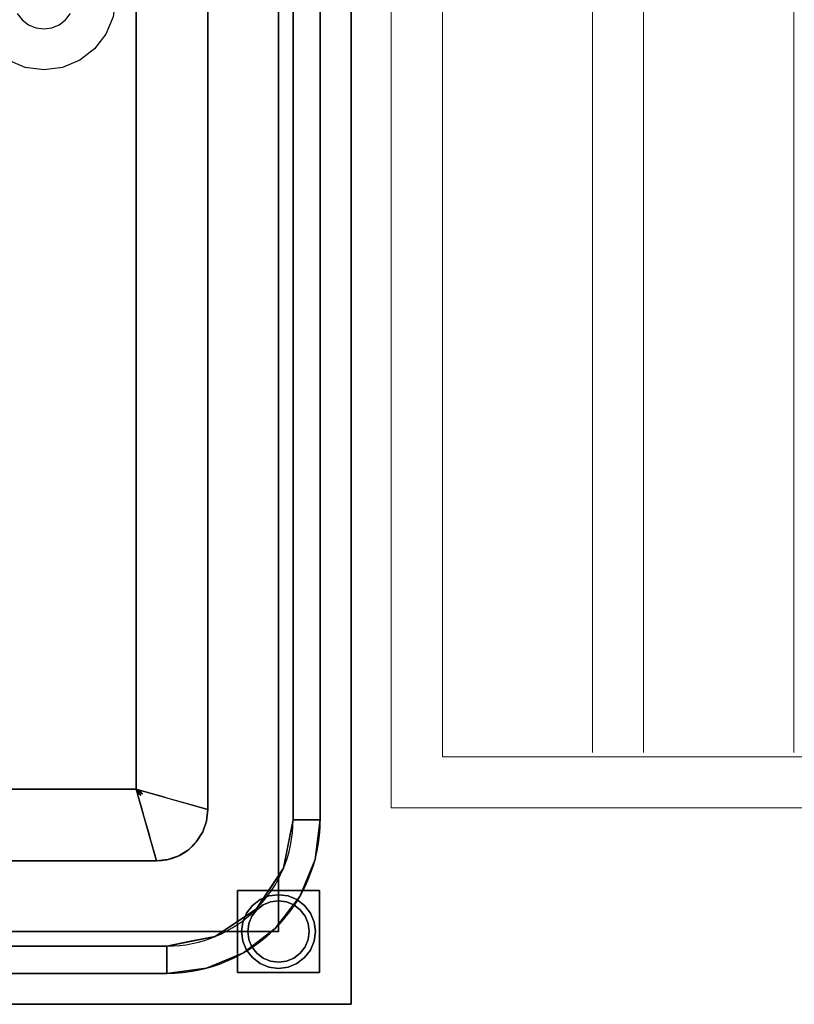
# Model space of a CAD drawing. Extents: x 3940905 to 4145695, y 925352 to 1109797.
# Tile 972 of 1056: x 4063244 to 4063622, y 1101197 to 1101677. Entities that reach past the tile are written whole.
import ezdxf

# ---------------------------------------------------------------- set-up
doc = ezdxf.new("R2010")
doc.units = 0
doc.header["$LTSCALE"] = 750
doc.header["$MEASUREMENT"] = 0
doc.layers.add('CKD Equipments', color=252, linetype='CONTINUOUS', lineweight=0)

msp = doc.modelspace()

# ---------------------------------------------------------------- linework, layer by layer
at = {"layer": 'CKD Equipments', "color": 4, "lineweight": -2, "ltscale": 0.2}
for p, q in [((4063405.64, 1101896.68), (4063405.64, 1101196.68)), ((4063377.25, 1101286.68), (4063377.25, 1101786.68)), ((4063390.53, 1101786.68), (4063390.53, 1101286.68)), ((4063335.64, 1101741.68), (4063335.64, 1101291.68)), ((4063300.64, 1101301.68), (4063300.64, 1101731.68)), ((4062510.64, 1101301.68), (4063300.64, 1101301.68)), ((4063310.64, 1101266.68), (4062500.64, 1101266.68)), ((4062495.64, 1101225.07), (4063315.64, 1101225.07)), ((4063315.64, 1101211.79), (4062495.64, 1101211.79)), ((4063405.64, 1101196.68), (4062405.64, 1101196.68))]:
    msp.add_line(p, q, dxfattribs=at)
at = {"layer": 'CKD Equipments'}
for p, q in [((4063425.12, 1101292.5), (4063425.12, 1101892.5)), ((4063450.12, 1101317.5), (4063450.12, 1101867.5)), ((4064150.12, 1101317.5), (4063450.12, 1101317.5)), ((4064175.12, 1101292.5), (4063425.12, 1101292.5))]:
    msp.add_line(p, q, dxfattribs=at)
at = {"layer": 'CKD Equipments', "color": 252, "true_color": 0x989898}
for p, q in [((4063523.42, 1101867.5), (4063523.42, 1101319.57)), ((4063523.42, 1101319.57), (4063523.42, 1101867.5)), ((4063523.42, 1101867.5), (4063523.42, 1101319.57)), ((4063523.42, 1101867.5), (4063523.42, 1101320.08)), ((4063523.42, 1101320.08), (4063523.42, 1101867.5)), ((4063523.42, 1101867.5), (4063523.42, 1101320.08)), ((4063548.35, 1101867.5), (4063548.35, 1101319.57)), ((4063548.35, 1101867.5), (4063548.35, 1101319.57)), ((4063548.35, 1101867.5), (4063548.35, 1101320.08)), ((4063548.35, 1101867.5), (4063548.35, 1101320.08)), ((4063621.65, 1101867.5), (4063621.65, 1101319.57)), ((4063621.65, 1101319.57), (4063621.65, 1101867.5)), ((4063621.65, 1101867.5), (4063621.65, 1101319.57)), ((4063621.65, 1101867.5), (4063621.65, 1101320.08)), ((4063621.65, 1101320.08), (4063621.65, 1101867.5)), ((4063621.65, 1101867.5), (4063621.65, 1101320.08))]:
    msp.add_line(p, q, dxfattribs=at)
at = {"layer": 'CKD Equipments', "color": 4, "lineweight": -2, "ltscale": 0.2}
for centre, radius in [((4063310.64, 1101291.68), 25), ((4063315.64, 1101286.68), 74.89), ((4063315.64, 1101286.68), 61.61)]:
    msp.add_arc(centre, radius, 270, 0, dxfattribs=at)
for points, invisible_edges in [([(4063405.64, 1101196.68, 850), (4063370.14, 1101232.18, 850), (4063370.14, 1101786.68, 850), (4063405.64, 1101896.68, 850)], 5), ([(4063405.64, 1101873.68, 900), (4063405.64, 1101196.68, 900), (4063405.64, 1101196.68, 850), (4063405.64, 1101896.68, 850)], 8), ([(4063405.64, 1101873.68, 900), (4063390.53, 1101786.68, 900), (4063390.53, 1101286.68, 900), (4063405.64, 1101196.68, 900)], 5), ([(4063370.14, 1101232.18, 480), (4063266.24, 1101677.07, 480), (4063268.63, 1101680.18, 480), (4063370.14, 1101786.68, 480)], 5), ([(4063377.25, 1101786.68, 890), (4063335.01, 1101747.24, 890), (4063335.64, 1101741.68, 890), (4063377.25, 1101286.68, 890)], 5), ([(4063335.64, 1101741.68, 890), (4063335.64, 1101291.68, 890), (4063377.25, 1101286.68, 890)], 14), ([(4063300.64, 1101731.68, 520), (4063290.64, 1101687.68, 520), (4063289.45, 1101678.62, 520), (4063300.64, 1101301.68, 520)], 5), ([(4062441.14, 1101232.18, 480), (4063242.65, 1101680.18, 480), (4063245.03, 1101677.07, 480), (4063370.14, 1101232.18, 480)], 5), ([(4063289.45, 1101678.62, 520), (4063285.95, 1101670.18, 520), (4063300.64, 1101301.68, 520)], 14), ([(4063370.14, 1101232.18, 480), (4063245.03, 1101677.07, 480), (4063248.14, 1101674.69, 480)], 13), ([(4063370.14, 1101232.18, 480), (4063248.14, 1101674.69, 480), (4063251.76, 1101673.19, 480)], 13), ([(4063370.14, 1101232.18, 480), (4063251.76, 1101673.19, 480), (4063255.64, 1101672.68, 480)], 13), ([(4063259.52, 1101673.19, 480), (4063370.14, 1101232.18, 480), (4063255.64, 1101672.68, 480)], 3), ([(4063259.52, 1101673.19, 480), (4063263.14, 1101674.69, 480), (4063370.14, 1101232.18, 480)], 14), ([(4063263.14, 1101674.69, 480), (4063266.24, 1101677.07, 480), (4063370.14, 1101232.18, 480)], 14), ([(4063230.89, 1101662.93, 520), (4063225.33, 1101670.18, 520), (4062510.64, 1101301.68, 520), (4063300.64, 1101301.68, 520)], 10), ([(4063280.39, 1101662.93, 520), (4063300.64, 1101301.68, 520), (4063285.95, 1101670.18, 520)], 3), ([(4063238.14, 1101657.37, 520), (4063230.89, 1101662.93, 520), (4063300.64, 1101301.68, 520)], 14), ([(4063300.64, 1101301.68, 520), (4063280.39, 1101662.93, 520), (4063273.14, 1101657.37, 520)], 13), ([(4063246.58, 1101653.87, 520), (4063238.14, 1101657.37, 520), (4063300.64, 1101301.68, 520)], 14), ([(4063255.64, 1101652.68, 520), (4063246.58, 1101653.87, 520), (4063300.64, 1101301.68, 520)], 14), ([(4063264.7, 1101653.87, 520), (4063255.64, 1101652.68, 520), (4063300.64, 1101301.68, 520)], 14), ([(4063300.64, 1101301.68, 520), (4063273.14, 1101657.37, 520), (4063264.7, 1101653.87, 520)], 13), ([(4063302.98, 1101298.54, 557.25), (4063303.78, 1101299.33, 557.25), (4063300.64, 1101301.68, 520)], 1), ([(4063303.18, 1101300.44, 547.6), (4063304.66, 1101300.53, 562.5), (4063300.64, 1101301.68, 520)], 1), ([(4063300.64, 1101301.68, 520), (4063301.79, 1101297.66, 562.5), (4063301.87, 1101299.13, 547.6)], 2), ([(4063301.87, 1101299.13, 547.6), (4063302.98, 1101298.54, 557.25), (4063300.64, 1101301.68, 520)], 1), ([(4063303.78, 1101299.33, 557.25), (4063303.18, 1101300.44, 547.6), (4063300.64, 1101301.68, 520)], 1), ([(4063308.68, 1101299.38, 605), (4063304.66, 1101300.53, 562.5), (4063306.91, 1101298.08, 589.69)], 14), ([(4063311.04, 1101298.71, 630), (4063308.68, 1101299.38, 605), (4063310.3, 1101295.19, 631.14)], 14), ([(4063311.04, 1101298.71, 630), (4063312.51, 1101293.95, 655.55), (4063313.41, 1101298.03, 655)], 3), ([(4063313.41, 1101298.03, 655), (4063312.51, 1101293.95, 655.55), (4063315.77, 1101297.36, 680)], 3), ([(4063302.94, 1101293.64, 605), (4063304.24, 1101295.41, 589.69), (4063301.79, 1101297.66, 562.5)], 3), ([(4063302.94, 1101293.64, 605), (4063304.08, 1101289.62, 647.5), (4063305.11, 1101292.8, 616.74)], 14), ([(4063314.58, 1101292.41, 680), (4063318.14, 1101296.68, 705), (4063315.77, 1101297.36, 680)], 13), ([(4063318.14, 1101296.68, 705), (4063318.22, 1101291.25, 716.71), (4063320.5, 1101296, 730)], 3), ([(4063321.38, 1101290.43, 748.39), (4063322.87, 1101295.33, 755), (4063320.5, 1101296, 730)], 13), ([(4063322.87, 1101295.33, 755), (4063321.38, 1101290.43, 748.39), (4063325.23, 1101294.65, 780)], 3), ([(4063325.36, 1101288.91, 790.25), (4063327.6, 1101293.98, 805), (4063325.23, 1101294.65, 780)], 13), ([(4063327.6, 1101293.98, 805), (4063327.65, 1101286.16, 820.32), (4063331.62, 1101292.83, 847.5)], 3), ([(4063304.08, 1101289.62, 647.5), (4063304.66, 1101287.61, 668.75), (4063306.55, 1101290.33, 644.25)], 14), ([(4063335.64, 1101291.68, 890), (4063331.62, 1101292.83, 847.5), (4063332.22, 1101286.35, 862.41)], 14), ([(4063335.64, 1101291.68, 890), (4063332.22, 1101286.35, 862.41), (4063335.01, 1101286.12, 890)], 3), ([(4063335.01, 1101286.12, 890), (4063377.25, 1101286.68, 890), (4063335.64, 1101291.68, 890)], 3), ([(4063304.66, 1101287.61, 668.75), (4063305.23, 1101285.6, 690), (4063307.7, 1101286.96, 679.37)], 14), ([(4063310.05, 1101285.05, 704.37), (4063305.23, 1101285.6, 690), (4063306.01, 1101282.88, 718.75)], 13), ([(4063335.01, 1101286.12, 890), (4063332.22, 1101286.35, 862.41), (4063333.16, 1101280.84, 890)], 3), ([(4063335.01, 1101286.12, 890), (4063333.16, 1101280.84, 890), (4063372.56, 1101263.1, 890), (4063377.25, 1101286.68, 890)], 10), ([(4063374.9, 1101274.89, 890), (4063390.53, 1101286.68, 900), (4063377.25, 1101286.68, 890)], 1), ([(4063374.9, 1101274.89, 890), (4063387.97, 1101267.3, 900), (4063390.53, 1101286.68, 900)], 13), ([(4063390.53, 1101286.68, 900), (4063387.97, 1101267.3, 900), (4063405.64, 1101196.68, 900)], 14), ([(4063306.01, 1101282.88, 718.75), (4063306.79, 1101280.16, 747.5), (4063312.26, 1101281.8, 741.73)], 14), ([(4063307.56, 1101277.44, 776.25), (4063313.95, 1101278.66, 776.25), (4063306.79, 1101280.16, 747.5)], 3), ([(4063307.56, 1101277.44, 776.25), (4063308.34, 1101274.72, 805), (4063313.95, 1101278.66, 776.25)], 14), ([(4063326.23, 1101272.14, 890), (4063330.19, 1101276.1, 890), (4063328.67, 1101280.73, 852.75)], 14), ([(4063330.19, 1101276.1, 890), (4063333.16, 1101280.84, 890), (4063328.67, 1101280.73, 852.75)], 14), ([(4063372.56, 1101263.1, 890), (4063333.16, 1101280.84, 890), (4063330.19, 1101276.1, 890), (4063359.2, 1101243.12, 890)], 5), ([(4063308.34, 1101274.72, 805), (4063309.49, 1101270.7, 847.5), (4063316.16, 1101274.67, 820.31)], 14), ([(4063326.23, 1101272.14, 890), (4063359.2, 1101243.12, 890), (4063330.19, 1101276.1, 890)], 3), ([(4063374.9, 1101274.89, 890), (4063372.56, 1101263.1, 890), (4063387.97, 1101267.3, 900)], 14), ([(4063315.97, 1101270.1, 862.4), (4063309.49, 1101270.7, 847.5), (4063310.64, 1101266.68, 890)], 13), ([(4063310.64, 1101266.68, 890), (4063316.2, 1101267.31, 890), (4063315.97, 1101270.1, 862.4)], 14), ([(4063339.21, 1101229.76, 890), (4063321.49, 1101269.16, 890), (4063316.2, 1101267.31, 890), (4063315.64, 1101225.07, 890)], 5), ([(4063316.2, 1101267.31, 890), (4063321.49, 1101269.16, 890), (4063315.97, 1101270.1, 862.4)], 14), ([(4063321.49, 1101269.16, 890), (4063326.23, 1101272.14, 890), (4063321.6, 1101273.65, 852.75)], 14), ([(4063339.21, 1101229.76, 890), (4063359.2, 1101243.12, 890), (4063326.23, 1101272.14, 890), (4063321.49, 1101269.16, 890)], 10), ([(4062500.64, 1101266.68, 890), (4062495.08, 1101267.31, 890), (4062495.64, 1101225.07, 890), (4063315.64, 1101225.07, 890)], 10), ([(4063315.64, 1101225.07, 890), (4063316.2, 1101267.31, 890), (4063310.64, 1101266.68, 890), (4062500.64, 1101266.68, 890)], 9), ([(4063380.49, 1101249.24, 900), (4063387.97, 1101267.3, 900), (4063372.56, 1101263.1, 890)], 14), ([(4063380.49, 1101249.24, 900), (4063405.64, 1101196.68, 900), (4063387.97, 1101267.3, 900)], 3), ([(4063380.49, 1101249.24, 900), (4063372.56, 1101263.1, 890), (4063365.88, 1101253.11, 890)], 13), ([(4063387.52, 1101236.84, 5), (4063370.14, 1101250.18, 5), (4063365.48, 1101249.57, 5), (4063354.55, 1101241.18, 5)], 13), ([(4063382.87, 1101244.91, 0), (4063385.73, 1101241.18, 0), (4063354.55, 1101241.18, 0), (4063370.14, 1101250.18, 0)], 14), ([(4063354.55, 1101241.18, 0), (4063365.48, 1101249.57, 0), (4063370.14, 1101250.18, 0)], 13), ([(4063359.2, 1101243.12, 890), (4063368.59, 1101233.73, 900), (4063365.88, 1101253.11, 890)], 3), ([(4063370.14, 1101250.18, 0), (4063365.48, 1101249.57, 0), (4063365.48, 1101249.57, 5), (4063370.14, 1101250.18, 5)], 10), ([(4063380.49, 1101249.24, 900), (4063365.88, 1101253.11, 890), (4063368.59, 1101233.73, 900)], 3), ([(4063387.52, 1101236.84, 5), (4063385.73, 1101241.18, 5), (4063382.87, 1101244.91, 5), (4063370.14, 1101250.18, 5)], 12), ([(4063379.14, 1101247.77, 5), (4063374.8, 1101249.57, 5), (4063370.14, 1101250.18, 5), (4063382.87, 1101244.91, 5)], 4), ([(4063370.14, 1101250.18, 0), (4063374.8, 1101249.57, 0), (4063379.14, 1101247.77, 0), (4063382.87, 1101244.91, 0)], 8), ([(4063370.14, 1101250.18, 5), (4063374.8, 1101249.57, 5), (4063374.8, 1101249.57, 0), (4063370.14, 1101250.18, 0)], 10), ([(4063365.48, 1101249.57, 5), (4063361.14, 1101247.77, 5), (4063357.41, 1101244.91, 5), (4063354.55, 1101241.18, 5)], 8), ([(4063357.41, 1101244.91, 0), (4063361.14, 1101247.77, 0), (4063365.48, 1101249.57, 0), (4063354.55, 1101241.18, 0)], 4), ([(4063355.14, 1101232.18, 5), (4063355.65, 1101236.06, 5), (4063357.15, 1101239.68, 5), (4063370.14, 1101247.18, 5)], 12), ([(4063362.64, 1101245.17, 5), (4063366.26, 1101246.67, 5), (4063370.14, 1101247.18, 5), (4063357.15, 1101239.68, 5)], 12), ([(4063357.15, 1101239.68, 75), (4063362.64, 1101245.17, 75), (4063359.53, 1101242.79, 75)], 1), ([(4063362.64, 1101245.17, 5), (4063357.15, 1101239.68, 5), (4063359.53, 1101242.79, 5)], 1), ([(4063361.14, 1101247.77, 0), (4063357.41, 1101244.91, 0), (4063357.41, 1101244.91, 5), (4063361.14, 1101247.77, 5)], 10), ([(4063362.64, 1101245.17, 75), (4063362.64, 1101245.17, 5), (4063359.53, 1101242.79, 5), (4063359.53, 1101242.79, 75)], 5), ([(4063365.48, 1101249.57, 0), (4063361.14, 1101247.77, 0), (4063361.14, 1101247.77, 5), (4063365.48, 1101249.57, 5)], 10), ([(4063366.26, 1101246.67, 75), (4063362.64, 1101245.17, 75), (4063370.14, 1101247.18, 75)], 2), ([(4063366.26, 1101246.67, 75), (4063366.26, 1101246.67, 5), (4063362.64, 1101245.17, 5), (4063362.64, 1101245.17, 75)], 5), ([(4063366.26, 1101246.67, 5), (4063366.26, 1101246.67, 75), (4063370.14, 1101247.18, 75), (4063370.14, 1101247.18, 5)], 5), ([(4063405.64, 1101196.68, 900), (4063380.49, 1101249.24, 900), (4063368.59, 1101233.73, 900)], 13), ([(4063374.02, 1101246.67, 75), (4063370.14, 1101247.18, 75), (4063380.74, 1101242.79, 75), (4063377.64, 1101245.17, 75)], 2), ([(4063380.74, 1101242.79, 5), (4063370.14, 1101247.18, 5), (4063374.02, 1101246.67, 5), (4063377.64, 1101245.17, 5)], 1), ([(4063374.02, 1101246.67, 75), (4063374.02, 1101246.67, 5), (4063370.14, 1101247.18, 5), (4063370.14, 1101247.18, 75)], 5), ([(4063377.64, 1101245.17, 75), (4063377.64, 1101245.17, 5), (4063374.02, 1101246.67, 5), (4063374.02, 1101246.67, 75)], 5), ([(4063379.14, 1101247.77, 0), (4063374.8, 1101249.57, 0), (4063374.8, 1101249.57, 5), (4063379.14, 1101247.77, 5)], 10), ([(4063380.74, 1101242.79, 75), (4063380.74, 1101242.79, 5), (4063377.64, 1101245.17, 5), (4063377.64, 1101245.17, 75)], 5), ([(4063382.87, 1101244.91, 0), (4063379.14, 1101247.77, 0), (4063379.14, 1101247.77, 5), (4063382.87, 1101244.91, 5)], 10), ([(4063349.21, 1101236.44, 890), (4063368.59, 1101233.73, 900), (4063359.2, 1101243.12, 890)], 3), ([(4063354.55, 1101241.18, 5), (4063352.75, 1101236.84, 5), (4063352.14, 1101232.18, 5), (4063387.52, 1101236.84, 5)], 12), ([(4063354.55, 1101241.18, 0), (4063385.73, 1101241.18, 0), (4063352.75, 1101227.52, 0), (4063352.14, 1101232.18, 0)], 11), ([(4063354.55, 1101241.18, 0), (4063352.14, 1101232.18, 0), (4063352.75, 1101236.84, 0)], 1), ([(4063352.75, 1101227.52, 0), (4063385.73, 1101241.18, 0), (4063387.52, 1101236.84, 0), (4063387.52, 1101227.52, 0)], 13), ([(4063354.55, 1101241.18, 0), (4063352.75, 1101236.84, 0), (4063352.75, 1101236.84, 5), (4063354.55, 1101241.18, 5)], 10), ([(4063357.41, 1101244.91, 0), (4063354.55, 1101241.18, 0), (4063354.55, 1101241.18, 5), (4063357.41, 1101244.91, 5)], 10), ([(4063384.63, 1101236.06, 75), (4063383.13, 1101239.68, 75), (4063380.74, 1101242.79, 75), (4063355.14, 1101232.18, 75)], 12), ([(4063357.15, 1101239.68, 75), (4063355.65, 1101236.06, 75), (4063355.14, 1101232.18, 75), (4063380.74, 1101242.79, 75)], 12), ([(4063359.53, 1101242.79, 75), (4063359.53, 1101242.79, 5), (4063357.15, 1101239.68, 5), (4063357.15, 1101239.68, 75)], 5), ([(4063380.74, 1101242.79, 5), (4063383.13, 1101239.68, 5), (4063384.63, 1101236.06, 5)], 12), ([(4063380.74, 1101242.79, 75), (4063383.13, 1101239.68, 75), (4063383.13, 1101239.68, 5), (4063380.74, 1101242.79, 5)], 10), ([(4063385.73, 1101241.18, 0), (4063382.87, 1101244.91, 0), (4063382.87, 1101244.91, 5), (4063385.73, 1101241.18, 5)], 10), ([(4063387.52, 1101236.84, 0), (4063385.73, 1101241.18, 0), (4063385.73, 1101241.18, 5), (4063387.52, 1101236.84, 5)], 10), ([(4063349.21, 1101236.44, 890), (4063339.21, 1101229.76, 890), (4063353.08, 1101221.83, 900)], 14), ([(4063368.59, 1101233.73, 900), (4063349.21, 1101236.44, 890), (4063353.08, 1101221.83, 900)], 3), ([(4063352.14, 1101232.18, 5), (4063387.52, 1101227.52, 5), (4063388.14, 1101232.18, 5), (4063387.52, 1101236.84, 5)], 9), ([(4063352.14, 1101232.18, 5), (4063352.75, 1101236.84, 5), (4063352.75, 1101236.84, 0), (4063352.14, 1101232.18, 0)], 2), ([(4063355.14, 1101232.18, 75), (4063355.65, 1101228.3, 75), (4063357.15, 1101224.68, 75), (4063384.63, 1101236.06, 75)], 12), ([(4063357.15, 1101224.68, 5), (4063355.14, 1101232.18, 5), (4063384.63, 1101236.06, 5), (4063359.53, 1101221.57, 5)], 7), ([(4063355.65, 1101236.06, 75), (4063355.65, 1101236.06, 5), (4063355.14, 1101232.18, 5), (4063355.14, 1101232.18, 75)], 1), ([(4063357.15, 1101239.68, 75), (4063357.15, 1101239.68, 5), (4063355.65, 1101236.06, 5), (4063355.65, 1101236.06, 75)], 5), ([(4063384.63, 1101236.06, 75), (4063357.15, 1101224.68, 75), (4063359.53, 1101221.57, 75), (4063385.14, 1101232.18, 75)], 5), ([(4063383.13, 1101239.68, 5), (4063383.13, 1101239.68, 75), (4063384.63, 1101236.06, 75), (4063384.63, 1101236.06, 5)], 5), ([(4063385.14, 1101232.18, 5), (4063384.63, 1101228.3, 5), (4063384.63, 1101236.06, 5)], 2), ([(4063385.14, 1101232.18, 5), (4063384.63, 1101236.06, 5), (4063384.63, 1101236.06, 75), (4063385.14, 1101232.18, 75)], 2), ([(4063387.52, 1101227.52, 0), (4063387.52, 1101236.84, 0), (4063388.14, 1101232.18, 0)], 1), ([(4063388.14, 1101232.18, 0), (4063387.52, 1101236.84, 0), (4063387.52, 1101236.84, 5), (4063388.14, 1101232.18, 5)], 2), ([(4062441.14, 1101232.18, 850), (4063370.14, 1101232.18, 850), (4063405.64, 1101196.68, 850), (4062405.64, 1101196.68, 850)], 10), ([(4063387.52, 1101227.52, 5), (4063352.14, 1101232.18, 5), (4063352.75, 1101227.52, 5), (4063361.14, 1101216.59, 5)], 13), ([(4063352.14, 1101232.18, 0), (4063352.75, 1101227.52, 0), (4063352.75, 1101227.52, 5), (4063352.14, 1101232.18, 5)], 2), ([(4063368.59, 1101233.73, 900), (4063353.08, 1101221.83, 900), (4063405.64, 1101196.68, 900)], 14), ([(4063355.65, 1101228.3, 5), (4063355.14, 1101232.18, 5), (4063357.15, 1101224.68, 5)], 2), ([(4063355.14, 1101232.18, 75), (4063355.14, 1101232.18, 5), (4063355.65, 1101228.3, 5), (4063355.65, 1101228.3, 75)], 4), ([(4063359.53, 1101221.57, 75), (4063374.02, 1101217.69, 75), (4063377.64, 1101219.19, 75), (4063385.14, 1101232.18, 75)], 13), ([(4063384.63, 1101228.3, 75), (4063385.14, 1101232.18, 75), (4063377.64, 1101219.19, 75), (4063383.13, 1101224.68, 75)], 6), ([(4063384.63, 1101228.3, 75), (4063384.63, 1101228.3, 5), (4063385.14, 1101232.18, 5), (4063385.14, 1101232.18, 75)], 1), ([(4063388.14, 1101232.18, 5), (4063387.52, 1101227.52, 5), (4063387.52, 1101227.52, 0), (4063388.14, 1101232.18, 0)], 2), ([(4063335.02, 1101214.34, 900), (4063327.43, 1101227.42, 890), (4063315.64, 1101211.79, 900)], 3), ([(4063315.64, 1101225.07, 890), (4063315.64, 1101211.79, 900), (4063327.43, 1101227.42, 890)], 2), ([(4063335.02, 1101214.34, 900), (4063339.21, 1101229.76, 890), (4063327.43, 1101227.42, 890)], 13), ([(4063339.21, 1101229.76, 890), (4063335.02, 1101214.34, 900), (4063353.08, 1101221.83, 900)], 13), ([(4063354.55, 1101223.18, 5), (4063357.41, 1101219.45, 5), (4063361.14, 1101216.59, 5), (4063352.75, 1101227.52, 5)], 4), ([(4063379.14, 1101216.59, 0), (4063352.75, 1101227.52, 0), (4063387.52, 1101227.52, 0), (4063382.87, 1101219.45, 0)], 7), ([(4063352.75, 1101227.52, 0), (4063379.14, 1101216.59, 0), (4063374.8, 1101214.79, 0), (4063361.14, 1101216.59, 0)], 13), ([(4063361.14, 1101216.59, 0), (4063357.41, 1101219.45, 0), (4063354.55, 1101223.18, 0), (4063352.75, 1101227.52, 0)], 8), ([(4063352.75, 1101227.52, 0), (4063354.55, 1101223.18, 0), (4063354.55, 1101223.18, 5), (4063352.75, 1101227.52, 5)], 10), ([(4063355.65, 1101228.3, 75), (4063355.65, 1101228.3, 5), (4063357.15, 1101224.68, 5), (4063357.15, 1101224.68, 75)], 5), ([(4063361.14, 1101216.59, 5), (4063374.8, 1101214.79, 5), (4063379.14, 1101216.59, 5), (4063387.52, 1101227.52, 5)], 13), ([(4063377.64, 1101219.19, 5), (4063374.02, 1101217.69, 5), (4063384.63, 1101228.3, 5), (4063380.74, 1101221.57, 5)], 6), ([(4063387.52, 1101227.52, 5), (4063379.14, 1101216.59, 5), (4063382.87, 1101219.45, 5), (4063385.73, 1101223.18, 5)], 1), ([(4063380.74, 1101221.57, 5), (4063384.63, 1101228.3, 5), (4063383.13, 1101224.68, 5)], 1), ([(4063382.87, 1101219.45, 0), (4063387.52, 1101227.52, 0), (4063385.73, 1101223.18, 0)], 1), ([(4063383.13, 1101224.68, 75), (4063383.13, 1101224.68, 5), (4063384.63, 1101228.3, 5), (4063384.63, 1101228.3, 75)], 5), ([(4063385.73, 1101223.18, 0), (4063387.52, 1101227.52, 0), (4063387.52, 1101227.52, 5), (4063385.73, 1101223.18, 5)], 10), ([(4063353.08, 1101221.83, 900), (4063335.02, 1101214.34, 900), (4063405.64, 1101196.68, 900)], 14), ([(4063354.55, 1101223.18, 0), (4063357.41, 1101219.45, 0), (4063357.41, 1101219.45, 5), (4063354.55, 1101223.18, 5)], 10), ([(4063357.15, 1101224.68, 75), (4063357.15, 1101224.68, 5), (4063359.53, 1101221.57, 5), (4063359.53, 1101221.57, 75)], 5), ([(4063362.64, 1101219.19, 75), (4063366.26, 1101217.69, 75), (4063370.14, 1101217.18, 75), (4063359.53, 1101221.57, 75)], 4), ([(4063374.02, 1101217.69, 75), (4063359.53, 1101221.57, 75), (4063370.14, 1101217.18, 75)], 3), ([(4063370.14, 1101217.18, 5), (4063366.26, 1101217.69, 5), (4063362.64, 1101219.19, 5), (4063359.53, 1101221.57, 5)], 8), ([(4063370.14, 1101217.18, 5), (4063359.53, 1101221.57, 5), (4063374.02, 1101217.69, 5)], 3), ([(4063359.53, 1101221.57, 75), (4063359.53, 1101221.57, 5), (4063362.64, 1101219.19, 5), (4063362.64, 1101219.19, 75)], 5), ([(4063383.13, 1101224.68, 75), (4063377.64, 1101219.19, 75), (4063380.74, 1101221.57, 75)], 1), ([(4063377.64, 1101219.19, 75), (4063377.64, 1101219.19, 5), (4063380.74, 1101221.57, 5), (4063380.74, 1101221.57, 75)], 5), ([(4063380.74, 1101221.57, 75), (4063380.74, 1101221.57, 5), (4063383.13, 1101224.68, 5), (4063383.13, 1101224.68, 75)], 5), ([(4063382.87, 1101219.45, 0), (4063385.73, 1101223.18, 0), (4063385.73, 1101223.18, 5), (4063382.87, 1101219.45, 5)], 10), ([(4063357.41, 1101219.45, 0), (4063361.14, 1101216.59, 0), (4063361.14, 1101216.59, 5), (4063357.41, 1101219.45, 5)], 10), ([(4063361.14, 1101216.59, 5), (4063365.48, 1101214.79, 5), (4063370.14, 1101214.18, 5), (4063374.8, 1101214.79, 5)], 8), ([(4063370.14, 1101214.18, 0), (4063365.48, 1101214.79, 0), (4063361.14, 1101216.59, 0), (4063374.8, 1101214.79, 0)], 4), ([(4063361.14, 1101216.59, 0), (4063365.48, 1101214.79, 0), (4063365.48, 1101214.79, 5), (4063361.14, 1101216.59, 5)], 10), ([(4063362.64, 1101219.19, 75), (4063362.64, 1101219.19, 5), (4063366.26, 1101217.69, 5), (4063366.26, 1101217.69, 75)], 5), ([(4063366.26, 1101217.69, 75), (4063366.26, 1101217.69, 5), (4063370.14, 1101217.18, 5), (4063370.14, 1101217.18, 75)], 5), ([(4063374.02, 1101217.69, 5), (4063374.02, 1101217.69, 75), (4063370.14, 1101217.18, 75), (4063370.14, 1101217.18, 5)], 5), ([(4063374.02, 1101217.69, 75), (4063374.02, 1101217.69, 5), (4063377.64, 1101219.19, 5), (4063377.64, 1101219.19, 75)], 5), ([(4063374.8, 1101214.79, 0), (4063379.14, 1101216.59, 0), (4063379.14, 1101216.59, 5), (4063374.8, 1101214.79, 5)], 10), ([(4063379.14, 1101216.59, 0), (4063382.87, 1101219.45, 0), (4063382.87, 1101219.45, 5), (4063379.14, 1101216.59, 5)], 10), ([(4063405.64, 1101196.68, 900), (4063315.64, 1101211.79, 900), (4062495.64, 1101211.79, 900), (4062405.64, 1101196.68, 900)], 5), ([(4063335.02, 1101214.34, 900), (4063315.64, 1101211.79, 900), (4063405.64, 1101196.68, 900)], 14), ([(4063370.14, 1101214.18, 5), (4063365.48, 1101214.79, 5), (4063365.48, 1101214.79, 0), (4063370.14, 1101214.18, 0)], 10), ([(4063370.14, 1101214.18, 0), (4063374.8, 1101214.79, 0), (4063374.8, 1101214.79, 5), (4063370.14, 1101214.18, 5)], 10)]:
    msp.add_3dface(points, dxfattribs=dict(at, invisible_edges=invisible_edges))
for points in [[(4063370.14, 1101786.68, 480), (4063370.14, 1101786.68, 850), (4063370.14, 1101232.18, 850), (4063370.14, 1101232.18, 480)], [(4063377.25, 1101286.68, 890), (4063390.53, 1101286.68, 900), (4063390.53, 1101786.68, 900), (4063377.25, 1101786.68, 890)], [(4063300.64, 1101301.68, 520), (4063335.64, 1101291.68, 890), (4063335.64, 1101741.68, 890), (4063300.64, 1101731.68, 520)], [(4062510.64, 1101301.68, 520), (4062500.64, 1101266.68, 890), (4063310.64, 1101266.68, 890), (4063300.64, 1101301.68, 520)], [(4063350.14, 1101252.18, 850), (4063350.14, 1101212.18, 850), (4063390.14, 1101212.18, 850), (4063390.14, 1101252.18, 850)], [(4063390.14, 1101212.18, 75), (4063350.14, 1101212.18, 75), (4063350.14, 1101252.18, 75), (4063390.14, 1101252.18, 75)], [(4063390.14, 1101252.18, 850), (4063390.14, 1101252.18, 75), (4063350.14, 1101252.18, 75), (4063350.14, 1101252.18, 850)], [(4063350.14, 1101252.18, 850), (4063350.14, 1101252.18, 75), (4063350.14, 1101212.18, 75), (4063350.14, 1101212.18, 850)], [(4063390.14, 1101212.18, 850), (4063390.14, 1101212.18, 75), (4063390.14, 1101252.18, 75), (4063390.14, 1101252.18, 850)], [(4063370.14, 1101232.18, 480), (4063370.14, 1101232.18, 850), (4062441.14, 1101232.18, 850), (4062441.14, 1101232.18, 480)], [(4062495.64, 1101225.07, 890), (4062495.64, 1101211.79, 900), (4063315.64, 1101211.79, 900), (4063315.64, 1101225.07, 890)], [(4063350.14, 1101212.18, 850), (4063350.14, 1101212.18, 75), (4063390.14, 1101212.18, 75), (4063390.14, 1101212.18, 850)], [(4063405.64, 1101196.68, 900), (4062405.64, 1101196.68, 900), (4062405.64, 1101196.68, 850), (4063405.64, 1101196.68, 850)]]:
    msp.add_3dface(points, dxfattribs=at)

doc.saveas('drawing.dxf')
